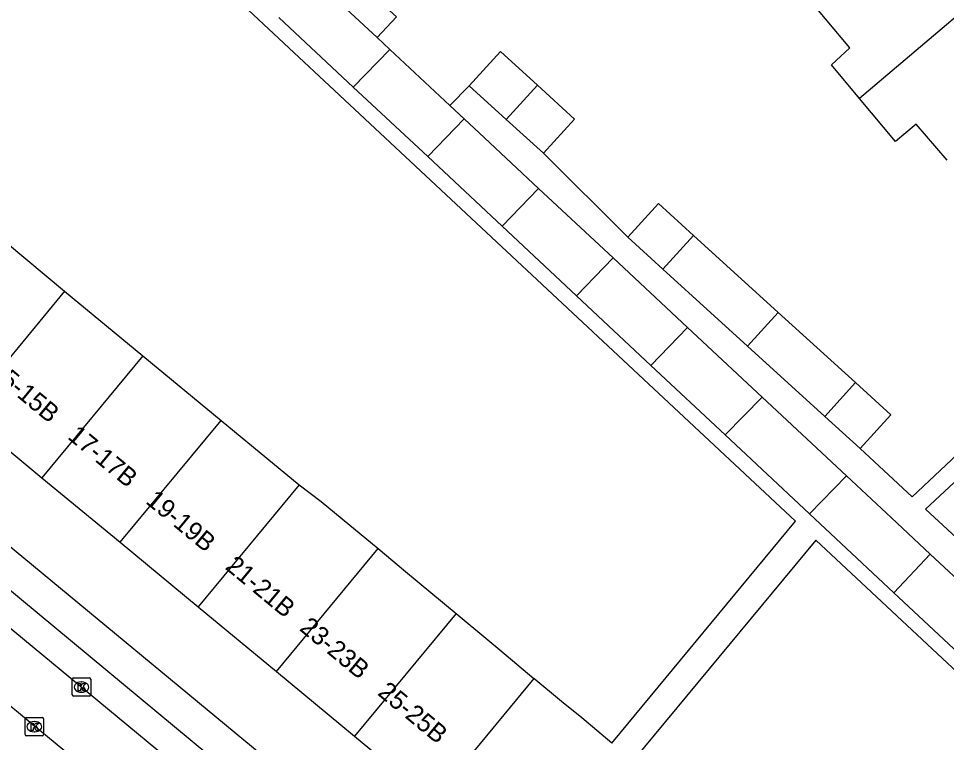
# Model space of a CAD drawing. Extents: x 162074 to 163034, y 381824 to 382557.
# Drawn here: x 162504.7 to 162555.1, y 382207.4 to 382246.8 of the extents above; entities that cross this region are included whole.
import ezdxf

# ---------------------------------------------------------------- set-up
doc = ezdxf.new("R2010")
doc.units = 0
for name, color, linetype in [('IMGEO_Kolk', 7, 'Continuous'), ('IMGEO_Pand', 7, 'Continuous'), ('IMGEO_Pand_nummerreeks', 7, 'Continuous'), ('IMGEO_Rijbaan_lokaal_open', 7, 'Continuous'), ('IMGEO_Voetpad_open', 7, 'Continuous')]:
    doc.layers.add(name, color=color, linetype=linetype)

msp = doc.modelspace()

# ---------------------------------------------------------------- linework, layer by layer
at = {"layer": 'IMGEO_Kolk'}
for p, q in [((162507.631, 382210.008), (162507.631, 382210.86)), ((162507.706, 382210.934), (162508.558, 382210.934)), ((162508.119, 382210.714), (162508.144, 382210.714)), ((162508.632, 382210.86), (162508.632, 382210.008)), ((162508.142, 382210.154), (162508.117, 382210.154)), ((162508.558, 382209.934), (162507.706, 382209.934)), ((162505.068, 382207.857), (162505.068, 382208.709)), ((162505.143, 382208.783), (162505.995, 382208.783)), ((162506.069, 382208.709), (162506.069, 382207.857)), ((162505.556, 382208.563), (162505.581, 382208.563)), ((162505.995, 382207.783), (162505.143, 382207.783)), ((162505.579, 382208.003), (162505.554, 382208.003))]:
    msp.add_line(p, q, dxfattribs=at)
for points in [[(162507.631, 382210.008), (162507.631, 382210.86)], [(162507.706, 382210.934), (162508.558, 382210.934)], [(162508.632, 382210.86), (162508.632, 382210.008)], [(162507.952, 382210.634), (162508.075, 382210.634), (162508.075, 382210.483), (162508.205, 382210.634), (162508.369, 382210.634), (162508.223, 382210.483), (162508.376, 382210.234), (162508.224, 382210.234), (162508.139, 382210.398), (162508.075, 382210.331), (162508.075, 382210.234), (162507.952, 382210.234), (162507.952, 382210.634)], [(162508.558, 382209.934), (162507.706, 382209.934)], [(162505.068, 382207.857), (162505.068, 382208.709)], [(162505.143, 382208.783), (162505.995, 382208.783)], [(162506.069, 382208.709), (162506.069, 382207.857)], [(162505.389, 382208.483), (162505.512, 382208.483), (162505.512, 382208.332), (162505.642, 382208.483), (162505.806, 382208.483), (162505.66, 382208.332), (162505.813, 382208.083), (162505.661, 382208.083), (162505.576, 382208.247), (162505.512, 382208.18), (162505.512, 382208.083), (162505.389, 382208.083), (162505.389, 382208.483)], [(162505.995, 382207.783), (162505.143, 382207.783)]]:
    msp.add_lwpolyline(points, dxfattribs=at)
for centre, start, end in [((162507.708, 382210.858), 91.552, 178.448), ((162507.708, 382210.858), 91.552, 178.448), ((162508.556, 382210.858), 1.552, 88.448), ((162508.556, 382210.858), 1.552, 88.448), ((162507.708, 382210.01), 181.552, 268.448), ((162507.708, 382210.01), 181.552, 268.448), ((162508.556, 382210.01), 271.552, 358.448), ((162508.556, 382210.01), 271.552, 358.448), ((162505.145, 382208.707), 91.552, 178.448), ((162505.145, 382208.707), 91.552, 178.448), ((162505.993, 382208.707), 1.552, 88.448), ((162505.993, 382208.707), 1.552, 88.448), ((162505.145, 382207.859), 181.552, 268.448), ((162505.145, 382207.859), 181.552, 268.448), ((162505.993, 382207.859), 271.552, 358.448), ((162505.993, 382207.859), 271.552, 358.448)]:
    msp.add_arc(centre, 0.0765, start, end, dxfattribs=at)
for centre, major_axis, ratio, start_param, end_param in [((162508.118, 382210.434), (-0.387, 0.002), 0.722429, 4.712389, 7.853982), ((162508.143, 382210.434), (-0.39, 0.002), 0.717154, 1.570796, 4.712389), ((162505.555, 382208.283), (-0.387, 0.002), 0.722429, 4.712389, 7.853982), ((162505.58, 382208.283), (-0.39, 0.002), 0.717154, 1.570796, 4.712389)]:
    msp.add_ellipse(centre, major_axis=major_axis, ratio=ratio, start_param=start_param, end_param=end_param, dxfattribs=at)
at = {"layer": 'IMGEO_Pand'}
for points in [[(162558.225, 382249.068), (162550.422, 382242.437)], [(162524.196, 382245.752), (162520.839, 382248.888)], [(162550.422, 382242.437), (162548.891, 382244.272), (162549.897, 382245.186), (162547.713, 382247.804)], [(162518.859, 382246.842), (162522.903, 382243.059)], [(162524.196, 382245.752), (162524.885, 382245.108)], [(162524.885, 382245.108), (162522.903, 382243.059)], [(162524.885, 382245.108), (162528.149, 382242.058)], [(162529.204, 382243.127), (162530.897, 382244.987), (162532.913, 382243.152)], [(162522.903, 382243.059), (162526.947, 382239.275)], [(162529.204, 382243.127), (162531.22, 382241.293)], [(162532.913, 382243.152), (162531.22, 382241.293)], [(162532.913, 382243.152), (162534.928, 382241.318), (162533.236, 382239.458)], [(162555.176, 382239.08), (162553.491, 382241.049), (162552.375, 382240.096), (162550.422, 382242.437)], [(162528.932, 382241.327), (162528.149, 382242.058)], [(162526.947, 382239.275), (162528.932, 382241.327)], [(162532.978, 382237.547), (162530.029, 382240.302), (162528.932, 382241.327)], [(162531.22, 382241.293), (162533.236, 382239.458)], [(162526.947, 382239.275), (162530.991, 382235.492)], [(162532.978, 382237.547), (162530.991, 382235.492)], [(162537.025, 382233.766), (162532.978, 382237.547)], [(162537.828, 382234.892), (162539.496, 382236.726), (162541.397, 382234.996)], [(162502.983, 382235.483), (162507.218, 382231.957)], [(162530.991, 382235.492), (162535.034, 382231.708)], [(162537.828, 382234.892), (162539.728, 382233.163)], [(162539.728, 382233.163), (162541.397, 382234.996)], [(162541.397, 382234.996), (162546.002, 382230.805)], [(162535.034, 382231.708), (162537.025, 382233.766)], [(162541.071, 382229.986), (162537.025, 382233.766)], [(162539.728, 382233.163), (162544.333, 382228.972)], [(162507.218, 382231.957), (162501.737, 382225.333)], [(162507.218, 382231.957), (162511.467, 382228.446)], [(162535.034, 382231.708), (162539.078, 382227.925)], [(162544.333, 382228.972), (162546.002, 382230.805)], [(162546.002, 382230.805), (162550.195, 382226.988)], [(162541.071, 382229.986), (162539.078, 382227.925)], [(162545.118, 382226.205), (162541.071, 382229.986)], [(162544.333, 382228.972), (162548.526, 382225.155)], [(162511.467, 382228.446), (162505.984, 382221.82)], [(162511.467, 382228.446), (162515.715, 382224.935)], [(162539.078, 382227.925), (162543.122, 382224.141)], [(162550.195, 382226.988), (162548.526, 382225.155)], [(162550.45, 382223.404), (162552.119, 382225.238), (162550.195, 382226.988)], [(162545.118, 382226.205), (162543.122, 382224.141)], [(162549.705, 382221.919), (162545.118, 382226.205)], [(162501.737, 382225.333), (162505.984, 382221.82)], [(162510.231, 382218.308), (162515.715, 382224.935)], [(162515.715, 382224.935), (162519.963, 382221.424)], [(162548.526, 382225.155), (162550.45, 382223.404)], [(162543.122, 382224.141), (162547.706, 382219.852)], [(162505.984, 382221.82), (162510.231, 382218.308)], [(162549.705, 382221.919), (162547.706, 382219.852)], [(162554.258, 382217.668), (162552.148, 382219.637), (162549.705, 382221.919)], [(162519.963, 382221.424), (162514.477, 382214.796)], [(162519.963, 382221.424), (162521.15, 382220.534), (162522.293, 382219.59), (162524.256, 382217.968)], [(162547.706, 382219.852), (162552.289, 382215.563)], [(162510.231, 382218.308), (162514.477, 382214.796)], [(162518.724, 382211.284), (162524.256, 382217.968)], [(162524.256, 382217.968), (162525.735, 382216.712), (162527.111, 382215.574), (162528.486, 382214.436)], [(162552.289, 382215.563), (162554.258, 382217.668)], [(162558.307, 382213.89), (162554.258, 382217.668)], [(162556.332, 382211.78), (162552.289, 382215.563)], [(162514.477, 382214.796), (162518.724, 382211.284)], [(162528.486, 382214.436), (162522.971, 382207.772)], [(162528.486, 382214.436), (162530.21, 382213.011), (162530.869, 382212.466), (162532.717, 382210.905)], [(162518.724, 382211.284), (162522.971, 382207.772)], [(162532.717, 382210.905), (162527.218, 382204.259)], [(162536.964, 382207.393), (162535.316, 382208.756), (162534.226, 382209.657), (162532.717, 382210.905)], [(162522.971, 382207.772), (162527.218, 382204.259)]]:
    msp.add_lwpolyline(points, dxfattribs=at)
at = {"layer": 'IMGEO_Rijbaan_lokaal_open'}
for points in [[(162455.575, 382254.047), (162467.743, 382243.863), (162583.48, 382148.075)], [(162576.743, 382149.513), (162505.451, 382208.42), (162453.427, 382251.529)]]:
    msp.add_lwpolyline(points, dxfattribs=at)
at = {"layer": 'IMGEO_Voetpad_open'}
for points in [[(162536.964, 382207.393), (162546.943, 382219.45), (162494.331, 382268.629), (162482.206, 382253.929), (162481.569, 382253.156)], [(162524.664, 382247.404), (162525.253, 382246.883), (162524.196, 382245.752)], [(162528.918, 382197.653), (162473.626, 382243.391)], [(162528.149, 382242.058), (162529.204, 382243.127)], [(162533.236, 382239.458), (162537.828, 382234.892)], [(162550.45, 382223.404), (162553.274, 382220.785), (162563.109, 382230.047)], [(162563.842, 382229.258), (162553.998, 382220.114), (162556.385, 382217.9)], [(162593.393, 382160.606), (162600.588, 382169.306), (162548.041, 382218.424), (162538.119, 382206.437)], [(162503.92, 382215.987), (162516.926, 382205.188)]]:
    msp.add_lwpolyline(points, dxfattribs=at)

# ---------------------------------------------------------------- texts
at = {"layer": 'IMGEO_Pand_nummerreeks'}
for s, p in [('15-15B', (162503.08, 382227.491)), ('17-17B', (162507.327, 382223.979)), ('19-19B', (162511.574, 382220.467)), ('21-21B', (162515.891, 382216.896)), ('23-23B', (162519.927, 382213.559)), ('25-25B', (162524.174, 382210.047))]:
    msp.add_text(s, height=1, rotation=320.4086, dxfattribs=at).set_placement(p)

doc.saveas('drawing.dxf')
